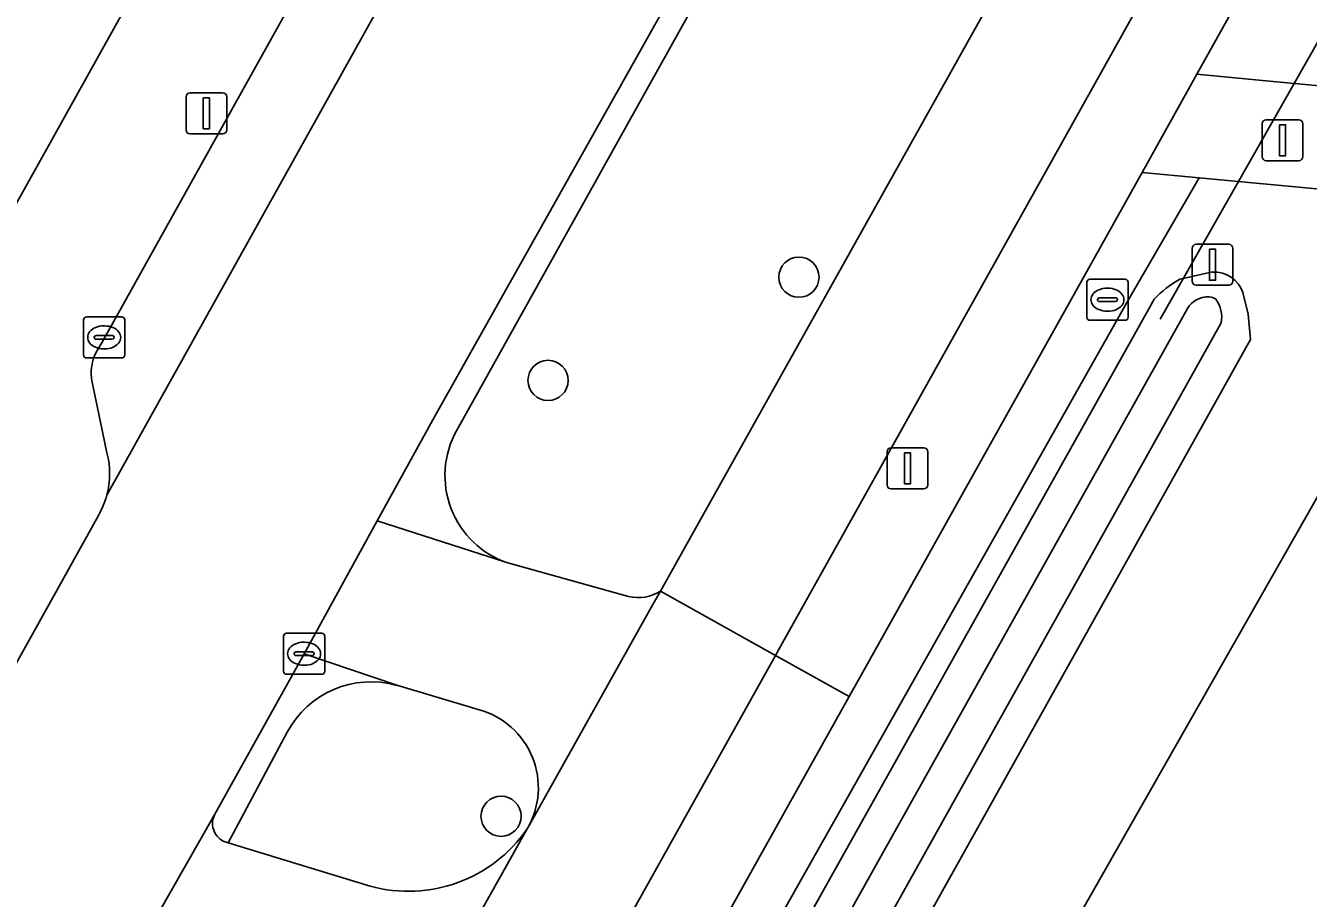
# Model space of a CAD drawing. Extents: x 162184 to 163154, y 385507 to 386516.
# Drawn here: x 162714.9 to 162746.09, y 385817.57 to 385838.78 of the extents above; entities that cross this region are included whole.
import ezdxf

# ---------------------------------------------------------------- set-up
doc = ezdxf.new("R2010")
doc.units = 0
for name, color, linetype in [('IMGEO_Afsluitpaal', 7, 'Continuous'), ('IMGEO_Berm_groen', 7, 'Continuous'), ('IMGEO_Boom', 7, 'Continuous'), ('IMGEO_Duiker', 7, 'Continuous'), ('IMGEO_Erf', 7, 'Continuous'), ('IMGEO_Fietspad_gesloten', 7, 'Continuous'), ('IMGEO_Fietspad_open', 7, 'Continuous'), ('IMGEO_Grasland_overig', 7, 'Continuous'), ('IMGEO_Groenvoorziening', 7, 'Continuous'), ('IMGEO_Kolk', 7, 'Continuous'), ('IMGEO_Lichtmast', 7, 'Continuous'), ('IMGEO_Loofbos', 7, 'Continuous'), ('IMGEO_Oever', 7, 'Continuous'), ('IMGEO_Parkeervlak_gesloten', 7, 'Continuous'), ('IMGEO_Rijbaan_lokaal_gesloten', 7, 'Continuous'), ('IMGEO_Rioolput', 7, 'Continuous'), ('IMGEO_Voetpad_open', 7, 'Continuous'), ('IMGEO_Waterloop', 7, 'Continuous')]:
    doc.layers.add(name, color=color, linetype=linetype)

msp = doc.modelspace()

# ---------------------------------------------------------------- linework, layer by layer
at = {"layer": 'IMGEO_Afsluitpaal'}
for p, q in [((162744.964, 385835.594), (162744.964, 385836.394)), ((162744.964, 385836.394), (162744.964, 385835.594)), ((162745.064, 385836.494), (162745.854, 385836.494)), ((162745.854, 385836.494), (162745.064, 385836.494)), ((162745.954, 385836.394), (162745.954, 385835.594)), ((162745.954, 385835.594), (162745.954, 385836.394)), ((162745.854, 385835.494), (162745.064, 385835.494)), ((162745.064, 385835.494), (162745.854, 385835.494)), ((162743.262, 385832.568), (162743.262, 385833.368)), ((162743.262, 385833.368), (162743.262, 385832.568)), ((162743.362, 385833.468), (162744.152, 385833.468)), ((162744.152, 385833.468), (162743.362, 385833.468)), ((162744.252, 385833.368), (162744.252, 385832.568)), ((162744.252, 385832.568), (162744.252, 385833.368)), ((162744.152, 385832.468), (162743.362, 385832.468)), ((162743.362, 385832.468), (162744.152, 385832.468))]:
    msp.add_line(p, q, dxfattribs=at)
for points in [[(162745.384, 385836.369), (162745.534, 385836.369), (162745.534, 385835.619), (162745.384, 385835.619), (162745.384, 385836.369)], [(162743.682, 385833.343), (162743.832, 385833.343), (162743.832, 385832.593), (162743.682, 385832.593), (162743.682, 385833.343)]]:
    msp.add_lwpolyline(points, dxfattribs=at)
for centre, start, end in [((162745.064, 385836.394), 90, 180), ((162745.064, 385836.394), 90, 180), ((162745.854, 385836.394), 0, 90), ((162745.854, 385836.394), 360, 90), ((162745.064, 385835.594), 180, 270), ((162745.064, 385835.594), 180, 270), ((162745.854, 385835.594), 270, 0), ((162745.854, 385835.594), 270, 0), ((162743.362, 385833.368), 90, 180), ((162743.362, 385833.368), 90, 180), ((162744.152, 385833.368), 0, 90), ((162744.152, 385833.368), 360, 90), ((162743.362, 385832.568), 180, 270), ((162743.362, 385832.568), 180, 270), ((162744.152, 385832.568), 270, 0), ((162744.152, 385832.568), 270, 0)]:
    msp.add_arc(centre, 0.1, start, end, dxfattribs=at)
at = {"layer": 'IMGEO_Berm_groen'}
for points in [[(162765.221, 385887.388), (162763.552, 385887.831), (162758.878, 385889.009), (162725.378, 385828.933)], [(162730.336, 385825.035), (162731.272, 385826.705), (162765.221, 385887.388)], [(162726.625, 385825.719), (162729.562, 385824.902)], [(162725.821, 385822.179), (162723.929, 385822.745)], [(162721.265, 385821.604), (162719.831, 385818.92), (162723.282, 385817.864)], [(162727.094, 385819.254), (162727.153, 385819.358)]]:
    msp.add_lwpolyline(points, dxfattribs=at)
for centre, radius, start, end in [((162727.344, 385827.847), 2.246, 151.0719, 251.3396), ((162729.787, 385825.909), 1.032, 257.3936, 302.1068), ((162723.303, 385820.525), 2.306, 74.2629, 152.1083), ((162725.4, 385820.255), 1.969, 332.8836, 77.6673), ((162724.21, 385821.242), 3.503, 254.6439, 325.4236)]:
    msp.add_arc(centre, radius, start, end, dxfattribs=at)
at = {"layer": 'IMGEO_Boom'}
for centre in [(162733.703, 385832.666), (162727.604, 385830.156), (162726.462, 385819.562)]:
    msp.add_circle(centre, 0.489, dxfattribs=at)
at = {"layer": 'IMGEO_Duiker'}
msp.add_lwpolyline([(162746.342, 385838.427), (162745.744, 385837.375), (162744.388, 385834.992), (162742.484, 385831.646)], dxfattribs=at)
at = {"layer": 'IMGEO_Erf'}
msp.add_lwpolyline([(162712.63, 385830.81), (162713.717, 385832.744), (162744.181, 385887.395)], dxfattribs=at)
at = {"layer": 'IMGEO_Fietspad_gesloten'}
msp.add_lwpolyline([(162796.344, 385943.039), (162789.455, 385930.858), (162788.232, 385928.737), (162771.467, 385898.628), (162770.754, 385897.494), (162770.665, 385897.33), (162768.38, 385893.136), (162768.075, 385892.55), (162765.221, 385887.388), (162731.272, 385826.705), (162730.336, 385825.035), (162733.132, 385823.472), (162733.264, 385823.709), (162792.26, 385929.313), (162793.432, 385931.382), (162793.24, 385931.472), (162797.351, 385938.722), (162798.636, 385940.988), (162798.636, 385940.988)], close=True, dxfattribs=at)
msp.add_lwpolyline([(162652.076, 385678.685), (162684.477, 385736.647), (162691.968, 385750), (162725.375, 385809.554), (162726.034, 385810.768), (162733.132, 385823.472), (162730.336, 385825.035), (162730.154, 385824.711), (162727.153, 385819.358), (162727.094, 385819.254), (162723.952, 385813.65), (162723.259, 385812.422), (162720.725, 385807.894), (162720.29, 385807.118), (162688.264, 385750), (162687.761, 385749.103), (162686.927, 385747.631), (162683.626, 385741.728), (162683.018, 385740.645), (162680.833, 385736.751), (162680.65, 385736.425), (162680.589, 385736.312), (162679.398, 385734.188)], dxfattribs=at)
at = {"layer": 'IMGEO_Fietspad_open'}
for points in [[(162719.504, 385819.615), (162718.112, 385817.168)], [(162723.952, 385813.65), (162727.094, 385819.254)], [(162723.282, 385817.864), (162719.831, 385818.92), (162719.704, 385818.959)]]:
    msp.add_lwpolyline(points, dxfattribs=at)
for centre, radius, start, end in [((162719.932, 385819.387), 0.485, 151.9527, 241.958), ((162724.21, 385821.242), 3.503, 254.6439, 325.4236)]:
    msp.add_arc(centre, radius, start, end, dxfattribs=at)
at = {"layer": 'IMGEO_Grasland_overig'}
msp.add_lwpolyline([(162811.485, 385831.597), (162795.1, 385830.453), (162780.027, 385832.362), (162753.563, 385836.637), (162751.696, 385836.813), (162744.805, 385837.464), (162743.378, 385837.598), (162742.045, 385835.213), (162743.429, 385835.083), (162750.356, 385834.429), (162753.475, 385834.134), (162779.571, 385829.9), (162795.029, 385827.942), (162809.987, 385828.986)], dxfattribs=at)
at = {"layer": 'IMGEO_Groenvoorziening'}
for points in [[(162792.667, 385909.74), (162791.362, 385910.789), (162791.676, 385911.179), (162792.915, 385910.182), (162795.958, 385915.599), (162794.901, 385916.748), (162791.221, 385921.241), (162790.568, 385922.038), (162790.056, 385921.12), (162743.378, 385837.598), (162744.805, 385837.464), (162751.696, 385836.813), (162752.119, 385837.566), (162751.152, 385837.694), (162751.218, 385838.19), (162752.383, 385838.035)], [(162741.699, 385832.087), (162743.429, 385835.083), (162742.045, 385835.213), (162735.257, 385823.067), (162734.924, 385822.471), (162727.752, 385809.638), (162727.001, 385808.212), (162694.333, 385750), (162686.289, 385735.666), (162653.901, 385677.7), (162650.218, 385671.055), (162651.637, 385670.657), (162652.47, 385672.07), (162695.356, 385750)], [(162750.356, 385834.429), (162743.429, 385835.083), (162741.699, 385832.087), (162695.356, 385750), (162652.47, 385672.07), (162651.637, 385670.657), (162657.095, 385669.128), (162682.868, 385715.254), (162702.282, 385750)]]:
    msp.add_lwpolyline(points, close=True, dxfattribs=at)
for points in [[(162742.966, 385832.616), (162743.046, 385832.634), (162743.757, 385832.792)], [(162744.496, 385832.294), (162744.626, 385831.766), (162744.683, 385831.155), (162655.535, 385671.607)], [(162653.392, 385672.115), (162696.56, 385749.746), (162718.362, 385789.284), (162742.165, 385831.825), (162742.338, 385832.133)]]:
    msp.add_lwpolyline(points, dxfattribs=at)
for centre, radius, start, end in [((162744.123, 385830.462), 2.444, 118.238, 136.8903), ((162743.794, 385832.049), 0.743, 19.2048, 92.8445)]:
    msp.add_arc(centre, radius, start, end, dxfattribs=at)
at = {"layer": 'IMGEO_Kolk'}
for p, q in [((162716.388, 385831.702), (162717.24, 385831.702)), ((162716.313, 385830.776), (162716.313, 385831.628)), ((162716.801, 385831.482), (162716.826, 385831.482)), ((162717.314, 385831.628), (162717.314, 385830.776)), ((162716.572, 385831.196), (162716.572, 385831.208)), ((162717.01, 385831.159), (162716.612, 385831.159)), ((162716.615, 385831.245), (162717.013, 385831.245)), ((162717.056, 385831.208), (162717.056, 385831.196)), ((162716.824, 385830.922), (162716.799, 385830.922)), ((162717.24, 385830.702), (162716.388, 385830.702)), ((162721.174, 385823.087), (162721.174, 385823.939)), ((162721.249, 385824.013), (162722.101, 385824.013)), ((162722.175, 385823.939), (162722.175, 385823.087)), ((162721.476, 385823.556), (162721.874, 385823.556)), ((162721.662, 385823.793), (162721.687, 385823.793)), ((162721.433, 385823.507), (162721.433, 385823.519)), ((162721.871, 385823.47), (162721.473, 385823.47)), ((162721.685, 385823.233), (162721.66, 385823.233)), ((162721.917, 385823.519), (162721.917, 385823.507)), ((162722.101, 385823.013), (162721.249, 385823.013))]:
    msp.add_line(p, q, dxfattribs=at)
for points in [[(162716.388, 385831.702), (162717.24, 385831.702)], [(162716.313, 385830.776), (162716.313, 385831.628)], [(162717.314, 385831.628), (162717.314, 385830.776)], [(162717.24, 385830.702), (162716.388, 385830.702)], [(162721.174, 385823.087), (162721.174, 385823.939)], [(162721.249, 385824.013), (162722.101, 385824.013)], [(162722.175, 385823.939), (162722.175, 385823.087)], [(162722.101, 385823.013), (162721.249, 385823.013)]]:
    msp.add_lwpolyline(points, dxfattribs=at)
for centre, radius, start, end in [((162716.39, 385831.626), 0.0765, 91.552, 178.448), ((162716.39, 385831.626), 0.0765, 91.552, 178.448), ((162717.238, 385831.626), 0.0765, 1.552, 88.448), ((162717.238, 385831.626), 0.0765, 1.552, 88.448), ((162716.612, 385831.205), 0.0403, 85.8775, 175.7526), ((162716.609, 385831.195), 0.0366, 178.938, 274.7102), ((162717.013, 385831.202), 0.043, 264.8664, 352.4533), ((162717.017, 385831.207), 0.0386, 1.7309, 96.639), ((162716.39, 385830.778), 0.0765, 181.552, 268.448), ((162716.39, 385830.778), 0.0765, 181.552, 268.448), ((162717.238, 385830.778), 0.0765, 271.552, 358.448), ((162717.238, 385830.778), 0.0765, 271.552, 358.448), ((162721.251, 385823.937), 0.0765, 91.552, 178.448), ((162721.251, 385823.937), 0.0765, 91.552, 178.448), ((162722.099, 385823.937), 0.0765, 1.552, 88.448), ((162722.099, 385823.937), 0.0765, 1.552, 88.448), ((162721.473, 385823.516), 0.0403, 85.8775, 175.7526), ((162721.878, 385823.518), 0.0386, 1.7309, 96.639), ((162721.47, 385823.506), 0.0366, 178.938, 274.7102), ((162721.874, 385823.513), 0.043, 264.8664, 352.4533), ((162721.251, 385823.089), 0.0765, 181.552, 268.448), ((162721.251, 385823.089), 0.0765, 181.552, 268.448), ((162722.099, 385823.089), 0.0765, 271.552, 358.448), ((162722.099, 385823.089), 0.0765, 271.552, 358.448)]:
    msp.add_arc(centre, radius, start, end, dxfattribs=at)
for centre, major_axis, ratio, start_param, end_param in [((162716.8, 385831.202), (-0.387, 0.002), 0.722429, 4.712389, 7.853982), ((162716.825, 385831.202), (-0.39, 0.002), 0.717154, 1.570796, 4.712389), ((162721.661, 385823.513), (-0.387, 0.002), 0.722429, 4.712389, 7.853982), ((162721.686, 385823.513), (-0.39, 0.002), 0.717154, 1.570796, 4.712389)]:
    msp.add_ellipse(centre, major_axis=major_axis, ratio=ratio, start_param=start_param, end_param=end_param, dxfattribs=at)
at = {"layer": 'IMGEO_Lichtmast'}
for p, q in [((162718.803, 385836.248), (162718.803, 385837.048)), ((162718.803, 385837.048), (162718.803, 385836.248)), ((162718.903, 385837.148), (162719.693, 385837.148)), ((162719.693, 385837.148), (162718.903, 385837.148)), ((162719.793, 385837.048), (162719.793, 385836.248)), ((162719.793, 385836.248), (162719.793, 385837.048)), ((162719.693, 385836.148), (162718.903, 385836.148)), ((162718.903, 385836.148), (162719.693, 385836.148)), ((162735.846, 385827.62), (162735.846, 385828.42)), ((162735.846, 385828.42), (162735.846, 385827.62)), ((162735.946, 385828.52), (162736.736, 385828.52)), ((162736.736, 385828.52), (162735.946, 385828.52)), ((162736.836, 385828.42), (162736.836, 385827.62)), ((162736.836, 385827.62), (162736.836, 385828.42)), ((162736.736, 385827.52), (162735.946, 385827.52)), ((162735.946, 385827.52), (162736.736, 385827.52))]:
    msp.add_line(p, q, dxfattribs=at)
for points in [[(162719.223, 385837.023), (162719.373, 385837.023), (162719.373, 385836.273), (162719.223, 385836.273), (162719.223, 385837.023)], [(162736.266, 385828.395), (162736.416, 385828.395), (162736.416, 385827.645), (162736.266, 385827.645), (162736.266, 385828.395)]]:
    msp.add_lwpolyline(points, dxfattribs=at)
for centre, start, end in [((162718.903, 385837.048), 90, 180), ((162718.903, 385837.048), 90, 180), ((162719.693, 385837.048), 0, 90), ((162719.693, 385837.048), 360, 90), ((162718.903, 385836.248), 180, 270), ((162718.903, 385836.248), 180, 270), ((162719.693, 385836.248), 270, 0), ((162719.693, 385836.248), 270, 0), ((162735.946, 385828.42), 90, 180), ((162735.946, 385828.42), 90, 180), ((162736.736, 385828.42), 0, 90), ((162736.736, 385828.42), 360, 90), ((162735.946, 385827.62), 180, 270), ((162735.946, 385827.62), 180, 270), ((162736.736, 385827.62), 270, 0), ((162736.736, 385827.62), 270, 0)]:
    msp.add_arc(centre, 0.1, start, end, dxfattribs=at)
at = {"layer": 'IMGEO_Loofbos'}
msp.add_lwpolyline([(162809.987, 385828.986), (162795.029, 385827.942), (162779.571, 385829.9), (162753.475, 385834.134), (162750.356, 385834.429), (162702.282, 385750), (162682.868, 385715.254), (162657.095, 385669.128), (162662.754, 385667.542), (162680.263, 385675.274), (162680.312, 385675.752), (162691.413, 385688.816), (162800.263, 385758.143), (162828.891, 385772.357), (162860.051, 385787.828), (162855.598, 385800.041), (162848.11, 385792.268), (162841.95, 385787.556), (162831.488, 385800.778), (162824.835, 385803.514), (162817.634, 385812.084), (162811.983, 385820.471)], close=True, dxfattribs=at)
at = {"layer": 'IMGEO_Oever'}
for points in [[(162743.757, 385832.792), (162743.046, 385832.634), (162742.966, 385832.616)], [(162744.683, 385831.155), (162744.626, 385831.766), (162744.496, 385832.294)], [(162742.338, 385832.133), (162742.165, 385831.825), (162718.362, 385789.284), (162696.56, 385749.746), (162653.392, 385672.115)], [(162653.963, 385672.073), (162697.276, 385749.351), (162697.64, 385750), (162719.077, 385788.887), (162742.879, 385831.425), (162743.147, 385831.906)], [(162743.969, 385831.554), (162654.821, 385672.006), (162654.522, 385671.574)], [(162654.036, 385670.651), (162654.781, 385670.727), (162654.984, 385670.847), (162655.292, 385671.189), (162655.535, 385671.607), (162744.683, 385831.155)]]:
    msp.add_lwpolyline(points, dxfattribs=at)
for centre, radius, start, end in [((162744.123, 385830.462), 2.444, 118.238, 136.8903), ((162743.794, 385832.049), 0.743, 19.2048, 92.8445), ((162743.644, 385831.607), 0.58, 87.2143, 148.9307), ((162743.663, 385831.893), 0.293, 53.2708, 88.2106), ((162743.248, 385831.691), 0.734, 349.2121, 36.4999)]:
    msp.add_arc(centre, radius, start, end, dxfattribs=at)
at = {"layer": 'IMGEO_Parkeervlak_gesloten'}
for points in [[(162716.877, 385827.366), (162717.591, 385828.644), (162748.057, 385883.317)], [(162747.122, 385882.706), (162745.582, 385882.157), (162745.145, 385881.887), (162744.874, 385881.451), (162737.984, 385869.118), (162736.297, 385866.12), (162736.059, 385865.675), (162726.258, 385848.096), (162724.273, 385844.536), (162723.843, 385843.783), (162716.763, 385831.085), (162716.64, 385830.882)], [(162716.523, 385830.11), (162716.774, 385828.908), (162716.881, 385828.393)]]:
    msp.add_lwpolyline(points, dxfattribs=at)
for centre, radius, start, end in [((162717.602, 385830.341), 1.104, 150.6676, 192.0967), ((162714.974, 385827.887), 1.973, 344.6897, 14.864)]:
    msp.add_arc(centre, radius, start, end, dxfattribs=at)
at = {"layer": 'IMGEO_Rijbaan_lokaal_gesloten'}
for points in [[(162705.447, 385806.904), (162675.852, 385753.826), (162681.077, 385750.922), (162681.524, 385751.73), (162690.163, 385767.076), (162715.234, 385811.915), (162715.299, 385812.035), (162716.63, 385814.501), (162718.112, 385817.168), (162719.504, 385819.615), (162721.673, 385823.513), (162723.453, 385826.746), (162724.843, 385829.27), (162731.703, 385841.47), (162743.195, 385862.057), (162753.215, 385880.038), (162754.424, 385882.245), (162749.238, 385885.143), (162748.376, 385883.693)], [(162748.057, 385883.317), (162717.591, 385828.644), (162716.877, 385827.366)], [(162716.672, 385826.877), (162714.474, 385822.91), (162706.034, 385807.841), (162705.689, 385807.218)]]:
    msp.add_lwpolyline(points, dxfattribs=at)
msp.add_arc((162714.955, 385827.884), 1.991, 329.6034, 344.9075, dxfattribs=at)
at = {"layer": 'IMGEO_Rioolput'}
for p, q in [((162740.778, 385832.618), (162741.63, 385832.618)), ((162740.703, 385831.692), (162740.703, 385832.544)), ((162741.191, 385832.398), (162741.216, 385832.398)), ((162741.704, 385832.544), (162741.704, 385831.692)), ((162740.962, 385832.112), (162740.962, 385832.124)), ((162741.4, 385832.075), (162741.002, 385832.075)), ((162741.005, 385832.161), (162741.403, 385832.161)), ((162741.446, 385832.124), (162741.446, 385832.112)), ((162741.214, 385831.838), (162741.189, 385831.838)), ((162741.63, 385831.618), (162740.778, 385831.618))]:
    msp.add_line(p, q, dxfattribs=at)
for points in [[(162740.778, 385832.618), (162741.63, 385832.618)], [(162740.703, 385831.692), (162740.703, 385832.544)], [(162741.704, 385832.544), (162741.704, 385831.692)], [(162741.63, 385831.618), (162740.778, 385831.618)]]:
    msp.add_lwpolyline(points, dxfattribs=at)
for centre, radius, start, end in [((162740.78, 385832.542), 0.0765, 91.552, 178.448), ((162740.78, 385832.542), 0.0765, 91.552, 178.448), ((162741.628, 385832.542), 0.0765, 1.552, 88.448), ((162741.628, 385832.542), 0.0765, 1.552, 88.448), ((162741.002, 385832.121), 0.0403, 85.8775, 175.7526), ((162740.999, 385832.111), 0.0366, 178.938, 274.7102), ((162741.403, 385832.118), 0.043, 264.8664, 352.4533), ((162741.407, 385832.123), 0.0386, 1.7309, 96.639), ((162740.78, 385831.694), 0.0765, 181.552, 268.448), ((162740.78, 385831.694), 0.0765, 181.552, 268.448), ((162741.628, 385831.694), 0.0765, 271.552, 358.448), ((162741.628, 385831.694), 0.0765, 271.552, 358.448)]:
    msp.add_arc(centre, radius, start, end, dxfattribs=at)
for centre, major_axis, ratio, start_param, end_param in [((162741.19, 385832.118), (-0.387, 0.002), 0.722429, 4.712389, 7.853982), ((162741.215, 385832.118), (-0.39, 0.002), 0.717154, 1.570796, 4.712389)]:
    msp.add_ellipse(centre, major_axis=major_axis, ratio=ratio, start_param=start_param, end_param=end_param, dxfattribs=at)
at = {"layer": 'IMGEO_Voetpad_open'}
for points in [[(162793.178, 385928.805), (162792.26, 385929.313), (162733.264, 385823.709), (162733.132, 385823.472), (162734.924, 385822.471), (162735.257, 385823.067), (162742.045, 385835.213)], [(162742.045, 385835.213), (162743.378, 385837.598), (162790.056, 385921.12), (162790.568, 385922.038), (162791.277, 385923.307), (162793.594, 385927.452)], [(162758.878, 385889.009), (162759.816, 385890.65), (162760.698, 385892.132), (162760.061, 385892.28), (162754.424, 385882.245), (162753.215, 385880.038), (162743.195, 385862.057), (162731.703, 385841.47), (162724.843, 385829.27), (162723.453, 385826.746), (162726.625, 385825.719)], [(162725.378, 385828.933), (162758.878, 385889.009)], [(162744.181, 385887.395), (162713.717, 385832.744), (162712.63, 385830.81)], [(162716.64, 385830.882), (162716.763, 385831.085), (162723.843, 385843.783), (162724.273, 385844.536), (162723.837, 385844.779), (162725.823, 385848.339), (162726.258, 385848.096), (162736.059, 385865.675), (162735.604, 385865.932), (162737.549, 385869.364), (162737.984, 385869.118), (162744.874, 385881.451), (162745.145, 385881.887), (162745.582, 385882.157), (162747.122, 385882.706)], [(162716.881, 385828.393), (162716.774, 385828.908), (162716.523, 385830.11)], [(162705.689, 385807.218), (162706.034, 385807.841), (162705.598, 385808.085), (162714.038, 385823.154), (162714.474, 385822.91), (162716.672, 385826.877)], [(162726.625, 385825.719), (162723.453, 385826.746), (162721.673, 385823.513), (162723.929, 385822.745), (162725.821, 385822.179)], [(162729.562, 385824.902), (162726.625, 385825.719)], [(162727.153, 385819.358), (162730.154, 385824.711), (162730.336, 385825.035)], [(162653.901, 385677.7), (162686.289, 385735.666), (162694.333, 385750), (162727.001, 385808.212), (162727.752, 385809.638), (162734.924, 385822.471), (162733.132, 385823.472), (162726.034, 385810.768), (162725.375, 385809.554), (162691.968, 385750), (162684.477, 385736.647), (162652.076, 385678.685)], [(162723.929, 385822.745), (162721.673, 385823.513), (162719.504, 385819.615)], [(162719.704, 385818.959), (162719.831, 385818.92), (162721.265, 385821.604)]]:
    msp.add_lwpolyline(points, dxfattribs=at)
for centre, radius, start, end in [((162717.602, 385830.341), 1.104, 150.6676, 192.0967), ((162727.344, 385827.847), 2.246, 151.0719, 251.3396), ((162714.974, 385827.887), 1.973, 344.6897, 14.864), ((162714.955, 385827.884), 1.991, 329.6034, 344.9075), ((162729.787, 385825.909), 1.032, 257.3936, 302.1068), ((162723.303, 385820.525), 2.306, 74.2629, 152.1083), ((162725.4, 385820.255), 1.969, 332.8836, 77.6673), ((162719.932, 385819.387), 0.485, 151.9527, 241.958)]:
    msp.add_arc(centre, radius, start, end, dxfattribs=at)
at = {"layer": 'IMGEO_Waterloop'}
for points in [[(162743.147, 385831.906), (162742.879, 385831.425), (162719.077, 385788.887), (162697.64, 385750), (162697.276, 385749.351), (162653.963, 385672.073)], [(162654.522, 385671.574), (162654.821, 385672.006), (162743.969, 385831.554)]]:
    msp.add_lwpolyline(points, dxfattribs=at)
for centre, radius, start, end in [((162743.644, 385831.607), 0.58, 87.2143, 148.9307), ((162743.663, 385831.893), 0.293, 53.2708, 88.2106), ((162743.248, 385831.691), 0.734, 349.2121, 36.4999)]:
    msp.add_arc(centre, radius, start, end, dxfattribs=at)

doc.saveas('drawing.dxf')
